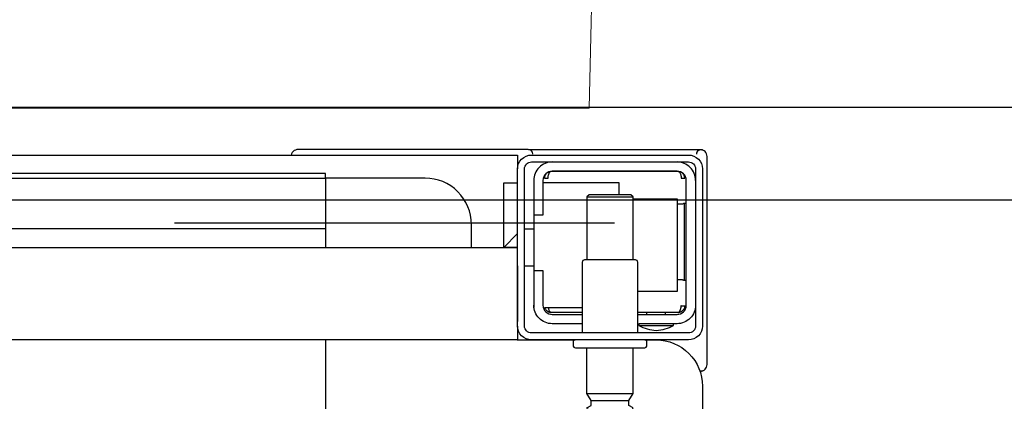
# Model space of a CAD drawing. Header units: millimetres. Extents: x 28600 to 181045, y -399112 to -163690.
# Tile 429 of 482: x 74520 to 74541, y -195400 to -195392. Entities that reach past the tile are written whole.
import ezdxf

# ---------------------------------------------------------------- set-up
doc = ezdxf.new("R2010")
doc.units = ezdxf.units.MM
doc.linetypes.add('CARKOVANA', pattern=[7.5, 5, -2.5])
doc.linetypes.add('HIDDEN2', pattern=[4.7625, 3.175, -1.5875])
doc.layers.get('0').update_dxf_attribs({"color": 8})
for name, color, linetype in [('!! 1_Wyburzenia', 8, 'CARKOVANA'), ('!! 2 ZABUDOWA GK-MDF', 8, 'Continuous'), ('!! 2_wypos-sanitarne', 8, 'Continuous')]:
    doc.layers.add(name, color=color, linetype=linetype)
doc.layers.add('!!_@ wypos sanit nd', color=8, linetype='Continuous', plot=False)

# ---------------------------------------------------------------- blocks, each defined once
blk = doc.blocks.new('A$Cff2eaf8b')
for points in [[(-0.15993, -0.0325), (-0.17249, -0.0325, 0.405519), (-0.172, -0.032), (-0.172, -0.0313, 0.414214), (-0.1725, -0.0308), (-0.1875, -0.0308, 0.414214), (-0.188, -0.0313), (-0.188, -0.032, 0.405519), (-0.18751, -0.0325), (-0.19, -0.0325, -0.414214), (-0.2, -0.0225), (-0.2, 0.0575, -0.266001), (-0.19506, 0.06612)], [(-0.185, -0.01382), (-0.185, -0.01406, -0.050055), (-0.18485, -0.01432), (-0.18364, -0.01473, -0.719897), (-0.18364, -0.01511), (-0.18485, -0.01552, -0.050055), (-0.185, -0.01578), (-0.185, -0.01606, -0.050055), (-0.18485, -0.01632), (-0.18364, -0.01673, -0.719897), (-0.18364, -0.01711), (-0.18485, -0.01752, -0.050055), (-0.185, -0.01778), (-0.1841, -0.0183), (-0.1841, -0.01936), (-0.185, -0.02092), (-0.185, -0.0308)], [(-0.175, -0.01382), (-0.175, -0.01406, 0.050055), (-0.17515, -0.01432), (-0.17636, -0.01473, 0.719897), (-0.17636, -0.01511), (-0.17515, -0.01552, 0.050055), (-0.175, -0.01578), (-0.175, -0.01606, 0.050055), (-0.17515, -0.01632), (-0.17636, -0.01673, 0.719897), (-0.17636, -0.01711), (-0.17515, -0.01752, 0.050055), (-0.175, -0.01778), (-0.1759, -0.0183), (-0.1759, -0.01936), (-0.175, -0.02092), (-0.175, -0.0308)], [(-0.20011, -0.02584, 0.091301), (-0.20056, -0.02614, 0.198909), (-0.20099, -0.02721)], [(-0.19945, -0.02578, 0.170835), (-0.20011, -0.02584)], [(-0.186, -0.034), (-0.186, -0.0493, 0.414214), (-0.1855, -0.0498), (-0.1745, -0.0498, 0.414214), (-0.174, -0.0493), (-0.174, -0.034)], [(-0.1985, -0.04, -0.414214), (-0.1945, -0.036), (-0.18625, -0.036), (-0.18625, -0.03562), (-0.19375, -0.03562), (-0.19375, -0.036)], [(-0.18625, -0.03562, 0.119096), (-0.19, -0.03454, 0.119096), (-0.19375, -0.03562)], [(-0.174, -0.036), (-0.1675, -0.036, -0.414214), (-0.1635, -0.04), (-0.16353, -0.0395)], [(-0.186, -0.038), (-0.1945, -0.038, 0.414214), (-0.1965, -0.04), (-0.1965, -0.067, 0.414214), (-0.1945, -0.069), (-0.1675, -0.069, 0.414214), (-0.1655, -0.067), (-0.1655, -0.0595), (-0.1635, -0.0595), (-0.1635, -0.04)], [(-0.1635, -0.0475), (-0.1655, -0.0475), (-0.1655, -0.04, 0.414214), (-0.1675, -0.038), (-0.174, -0.038)], [(-0.1945, -0.06193), (-0.19515, -0.06194), (-0.19542, -0.06194), (-0.1956, -0.06194), (-0.19567, -0.06194, 0.116465), (-0.19589, -0.062), (-0.19601, -0.06205), (-0.19601, -0.04535), (-0.19589, -0.0454, 0.116465), (-0.19567, -0.04546), (-0.19542, -0.04546), (-0.19515, -0.04546), (-0.1945, -0.04547)], [(-0.15, -0.0525), (-0.15, -0.0575, 0.414214), (-0.14, -0.0675), (-0.11847, -0.0675), (-0.11847, -0.0525)], [(-0.1675, -0.071, 0.414214), (-0.1635, -0.067), (-0.1635, -0.0595)], [(-0.1985, -0.067, 0.414214), (-0.1945, -0.071)], [(-0.20099, -0.0722, 0.198909), (-0.20056, -0.07326, 0.091301), (-0.20011, -0.07356)], [(-0.16237, -0.07369), (-0.1625, -0.07369), (-0.16269, -0.07369), (-0.16294, -0.07369), (-0.16323, -0.07369), (-0.16357, -0.07369), (-0.16393, -0.07369), (-0.16428, -0.07369), (-0.19771, -0.07369), (-0.19841, -0.07369), (-0.19903, -0.07369), (-0.19948, -0.07369), (-0.19961, -0.07369), (-0.19973, -0.07367), (-0.19984, -0.07365), (-0.20003, -0.07359, 0.517033), (-0.1987, -0.07266)], [(-0.1633, -0.0727, 0.412536), (-0.1623, -0.0737), (-0.11251, -0.0737), (-0.11222, -0.07367), (-0.11194, -0.07358), (-0.11168, -0.07345), (-0.11145, -0.07326), (-0.11126, -0.07304), (-0.11112, -0.07278), (-0.11104, -0.0725)]]:
    blk.add_lwpolyline(points, format="xyb")
for points in [[(-0.11847, -0.0325), (-0.11847, 0.0575), (0.11153, 0.0575), (0.11153, -0.0325)], [(-0.175, -0.02092), (-0.185, -0.02092)], [(-0.1759, -0.01936), (-0.1841, -0.01936)], [(-0.20099, -0.02721), (-0.20099, -0.0722)], [(-0.20001, -0.0258), (-0.19988, -0.02576), (-0.19976, -0.02573), (-0.19963, -0.02571), (-0.19948, -0.02571)], [(-0.16, -0.0355), (-0.16, -0.0325), (0.16, -0.0325), (0.16, -0.0355)], [(-0.192, -0.038), (-0.192, -0.0384)], [(-0.188, -0.038), (-0.188, -0.0384)], [(-0.16, -0.0485), (-0.16, -0.0365)], [(-0.19478, -0.0384), (-0.186, -0.0384)], [(-0.16664, -0.0395), (-0.16666, -0.03934), (-0.16669, -0.03923), (-0.16672, -0.03912), (-0.16675, -0.03902), (-0.16679, -0.03892), (-0.16684, -0.03881), (-0.16689, -0.03872), (-0.16695, -0.03863), (-0.16702, -0.03855), (-0.1671, -0.03848), (-0.16718, -0.03843), (-0.16729, -0.0384), (-0.16718, -0.03841), (-0.16708, -0.03842), (-0.16696, -0.03845), (-0.16686, -0.03848), (-0.16677, -0.03851), (-0.16666, -0.03856), (-0.16657, -0.03861), (-0.16646, -0.03868), (-0.16636, -0.03876), (-0.16627, -0.03884), (-0.16618, -0.03894), (-0.1661, -0.03904), (-0.16603, -0.03915), (-0.16598, -0.03926), (-0.16593, -0.03938), (-0.16589, -0.0395), (-0.174, -0.0395)], [(-0.174, -0.0384), (-0.16722, -0.0384)], [(-0.185, -0.063), (-0.1945, -0.063), (-0.1945, -0.043), (-0.186, -0.043)], [(-0.19591, -0.04539), (-0.19602, -0.04539), (-0.19616, -0.04539), (-0.19632, -0.04539), (-0.1965, -0.04539)], [(-0.1615, -0.0485), (-0.1635, -0.0485)], [(-0.185, -0.0498), (-0.185, -0.06342), (-0.1845, -0.06392), (-0.1755, -0.06392), (-0.175, -0.06342), (-0.175, -0.0498)], [(0.16, -0.0555), (0.157, -0.0525), (0.16, -0.0525), (-0.16, -0.0525), (-0.157, -0.0525), (-0.16, -0.0555)], [(-0.157, -0.0525), (-0.157, -0.0665), (-0.16, -0.0665)], [(0.10602, -0.0525), (0.10602, -0.05658), (-0.11847, -0.05658)], [(-0.1615, -0.0565), (-0.1635, -0.0565)], [(-0.1965, -0.06201), (-0.19632, -0.06201), (-0.19616, -0.06201), (-0.19602, -0.06201), (-0.19591, -0.06201)], [(-0.175, -0.06342), (-0.185, -0.06342)], [(-0.182, -0.06392), (-0.182, -0.0665), (-0.1655, -0.0665)], [(-0.16636, -0.06865), (-0.16625, -0.06854), (-0.16619, -0.06847), (-0.16612, -0.06839), (-0.16606, -0.0683), (-0.16601, -0.0682), (-0.16596, -0.06811), (-0.16592, -0.06801), (-0.16589, -0.0679), (-0.16586, -0.0678), (-0.16584, -0.06769), (-0.16583, -0.06759), (-0.16583, -0.06749), (-0.16593, -0.0675), (-0.16607, -0.0675), (-0.1663, -0.0675), (-0.16641, -0.0675), (-0.16651, -0.0675), (-0.16661, -0.0675), (-0.16661, -0.0676), (-0.16662, -0.0677), (-0.16663, -0.0678), (-0.16664, -0.0679), (-0.16665, -0.068), (-0.16667, -0.06811), (-0.1667, -0.06821), (-0.16673, -0.06831), (-0.16676, -0.06841), (-0.1668, -0.06852), (-0.16685, -0.06862), (-0.1669, -0.06871), (-0.16697, -0.0688), (-0.16704, -0.06887), (-0.16712, -0.06893), (-0.16725, -0.069), (-0.19475, -0.069), (-0.19493, -0.0689), (-0.19501, -0.06882), (-0.19508, -0.06874), (-0.19513, -0.06865), (-0.19518, -0.06855), (-0.19522, -0.06846), (-0.19526, -0.06835), (-0.19529, -0.06825), (-0.19532, -0.06813), (-0.19534, -0.06803), (-0.19536, -0.06793), (-0.19537, -0.06783), (-0.19538, -0.06772), (-0.19539, -0.0676), (-0.19539, -0.0675), (-0.19617, -0.06751), (-0.19616, -0.06762), (-0.19615, -0.06772), (-0.19613, -0.06783), (-0.19611, -0.06793), (-0.19607, -0.06803), (-0.19603, -0.06813), (-0.19598, -0.06823), (-0.19593, -0.06832), (-0.19586, -0.06841), (-0.19579, -0.06849), (-0.19572, -0.06857), (-0.19563, -0.06865)], [(-0.03305, -0.0725), (-0.16, -0.0725), (-0.16, -0.0695)]]:
    blk.add_lwpolyline(points)
for points in [[(-0.2, -0.0695), (-0.2, -0.0355, -0.414214), (-0.197, -0.0325), (-0.163, -0.0325, -0.414214), (-0.16, -0.0355), (-0.16, -0.0695, -0.414214), (-0.163, -0.0725), (-0.197, -0.0725, -0.414214)], [(-0.1615, -0.0355), (-0.1615, -0.0695, -0.414214), (-0.163, -0.071), (-0.197, -0.071, -0.414214), (-0.1985, -0.0695), (-0.1985, -0.0355, -0.414214), (-0.197, -0.034), (-0.163, -0.034, -0.414214)]]:
    blk.add_lwpolyline(points, format="xyb", close=True)
for points in [[(-0.19467, -0.0384), (-0.19467, -0.0384), (-0.19467, -0.0384), (-0.19466, -0.0384), (-0.19466, -0.0384), (-0.19466, -0.0384), (-0.19466, -0.0384), (-0.19466, -0.0384), (-0.19466, -0.0384), (-0.19466, -0.0384), (-0.19466, -0.0384), (-0.19466, -0.0384), (-0.19466, -0.0384), (-0.19466, -0.0384), (-0.19466, -0.0384), (-0.19467, -0.0384), (-0.19467, -0.0384), (-0.19467, -0.0384), (-0.19467, -0.0384), (-0.19467, -0.0384), (-0.19468, -0.0384), (-0.19468, -0.0384), (-0.19468, -0.0384), (-0.19469, -0.0384), (-0.1947, -0.0384), (-0.19471, -0.0384), (-0.19471, -0.0384), (-0.19471, -0.0384), (-0.19471, -0.0384), (-0.19472, -0.0384), (-0.19472, -0.0384), (-0.19472, -0.0384), (-0.19472, -0.03841), (-0.19473, -0.03841), (-0.19473, -0.03841), (-0.19473, -0.03841), (-0.19473, -0.03841), (-0.19473, -0.03841), (-0.19474, -0.03841), (-0.19474, -0.03841), (-0.19474, -0.03841), (-0.19474, -0.03841), (-0.19474, -0.03841), (-0.19474, -0.03841), (-0.19475, -0.03841), (-0.19475, -0.03841), (-0.19475, -0.03841), (-0.19475, -0.03841), (-0.19476, -0.03841), (-0.19476, -0.03841), (-0.19476, -0.03841), (-0.19476, -0.03841), (-0.19477, -0.03842), (-0.19477, -0.03842), (-0.19477, -0.03842), (-0.19478, -0.03842), (-0.19479, -0.03842), (-0.19479, -0.03842), (-0.1948, -0.03843), (-0.19481, -0.03843), (-0.19481, -0.03843), (-0.19482, -0.03844), (-0.19483, -0.03844), (-0.19484, -0.03844), (-0.19484, -0.03845), (-0.19485, -0.03845), (-0.19486, -0.03845), (-0.19486, -0.03846), (-0.19487, -0.03846), (-0.19488, -0.03847), (-0.19489, -0.03847), (-0.19489, -0.03848), (-0.1949, -0.03848), (-0.19491, -0.03849), (-0.19491, -0.03849), (-0.19492, -0.0385), (-0.19493, -0.0385), (-0.19493, -0.03851), (-0.19494, -0.03851), (-0.19495, -0.03852), (-0.19495, -0.03852), (-0.19496, -0.03853), (-0.19497, -0.03854), (-0.19497, -0.03854), (-0.19498, -0.03855), (-0.19499, -0.03856), (-0.19499, -0.03856), (-0.195, -0.03857), (-0.19501, -0.03858), (-0.19501, -0.03859), (-0.19502, -0.03859), (-0.19503, -0.0386), (-0.19503, -0.03861), (-0.19504, -0.03862), (-0.19505, -0.03862), (-0.19505, -0.03863), (-0.19506, -0.03864), (-0.19507, -0.03865), (-0.19507, -0.03866), (-0.19508, -0.03867), (-0.19508, -0.03868), (-0.19509, -0.03869), (-0.1951, -0.03869), (-0.1951, -0.0387), (-0.19511, -0.03871), (-0.19511, -0.03872), (-0.19512, -0.03873), (-0.19512, -0.03874), (-0.19513, -0.03875), (-0.19514, -0.03876), (-0.19514, -0.03877), (-0.19515, -0.03878), (-0.19515, -0.03879), (-0.19516, -0.0388), (-0.19516, -0.03881), (-0.19517, -0.03882), (-0.19517, -0.03884), (-0.19518, -0.03885), (-0.19518, -0.03886), (-0.19519, -0.03887), (-0.1952, -0.03888), (-0.1952, -0.03889), (-0.19521, -0.0389), (-0.19521, -0.03891), (-0.19521, -0.03893), (-0.19522, -0.03894), (-0.19522, -0.03895), (-0.19523, -0.03896), (-0.19523, -0.03897), (-0.19524, -0.03899), (-0.19524, -0.039), (-0.19525, -0.03901), (-0.19525, -0.03902), (-0.19526, -0.03905), (-0.19527, -0.03907), (-0.19528, -0.0391), (-0.19528, -0.03912), (-0.19529, -0.03915), (-0.1953, -0.03918), (-0.19531, -0.0392), (-0.19531, -0.03923), (-0.19532, -0.03926), (-0.19532, -0.03928), (-0.19533, -0.03931), (-0.19533, -0.03933), (-0.19534, -0.03936), (-0.19534, -0.03939), (-0.19535, -0.03941), (-0.19535, -0.03944), (-0.19536, -0.03947), (-0.19536, -0.03949), (-0.19536, -0.03952), (-0.19537, -0.03955), (-0.19537, -0.03957), (-0.19537, -0.0396), (-0.19537, -0.03961), (-0.19537, -0.03962), (-0.19538, -0.03963), (-0.19538, -0.03963), (-0.19538, -0.03964), (-0.19538, -0.03965), (-0.19538, -0.03965), (-0.19538, -0.03966), (-0.19538, -0.03966), (-0.19538, -0.03967), (-0.19538, -0.03967), (-0.19538, -0.03968), (-0.19538, -0.03969), (-0.19538, -0.03969), (-0.19538, -0.0397), (-0.19538, -0.0397), (-0.19538, -0.0397), (-0.19538, -0.03971), (-0.19538, -0.03971), (-0.19538, -0.03972), (-0.19538, -0.03972), (-0.19538, -0.03972), (-0.19538, -0.03973), (-0.19538, -0.03973), (-0.19538, -0.03973), (-0.19538, -0.03974), (-0.19538, -0.03974), (-0.19538, -0.03974), (-0.19538, -0.03974), (-0.19538, -0.03975), (-0.19538, -0.03975), (-0.19538, -0.03975), (-0.19538, -0.03976), (-0.19538, -0.03976), (-0.19538, -0.03977), (-0.19538, -0.03977), (-0.19539, -0.03978), (-0.19539, -0.03978), (-0.19539, -0.03979), (-0.19539, -0.03979), (-0.19539, -0.03979), (-0.19539, -0.0398), (-0.19539, -0.0398), (-0.19539, -0.03981), (-0.19539, -0.03981), (-0.19539, -0.03982), (-0.19538, -0.03982), (-0.19538, -0.03983), (-0.19538, -0.03983), (-0.19538, -0.03984), (-0.19538, -0.03984), (-0.19538, -0.03984), (-0.19538, -0.03985), (-0.19538, -0.03986), (-0.19538, -0.03986), (-0.19538, -0.03987), (-0.19538, -0.03987), (-0.19538, -0.03987), (-0.19538, -0.03988), (-0.19538, -0.03988), (-0.19538, -0.03989), (-0.19538, -0.03989), (-0.19538, -0.03989), (-0.19538, -0.03989), (-0.19538, -0.0399), (-0.19538, -0.0399), (-0.19539, -0.0399), (-0.19539, -0.0399), (-0.19539, -0.0399), (-0.19539, -0.0399), (-0.19539, -0.0399), (-0.19539, -0.03991), (-0.1954, -0.03991), (-0.1954, -0.03991), (-0.1954, -0.03991), (-0.1954, -0.03991), (-0.1954, -0.03991), (-0.19541, -0.03991), (-0.19541, -0.03991), (-0.19542, -0.03991), (-0.19542, -0.03991), (-0.19543, -0.0399), (-0.19544, -0.0399), (-0.19545, -0.0399), (-0.19545, -0.0399), (-0.19546, -0.0399), (-0.19546, -0.0399), (-0.19547, -0.0399), (-0.19547, -0.0399), (-0.19548, -0.0399), (-0.19549, -0.0399), (-0.1955, -0.0399), (-0.1955, -0.0399), (-0.19551, -0.0399), (-0.19552, -0.0399), (-0.19553, -0.0399), (-0.19554, -0.0399), (-0.19555, -0.0399), (-0.19556, -0.0399), (-0.19557, -0.0399), (-0.19558, -0.0399), (-0.19559, -0.0399), (-0.19561, -0.0399), (-0.19564, -0.0399), (-0.19566, -0.0399), (-0.19568, -0.0399), (-0.1957, -0.0399), (-0.19574, -0.0399), (-0.19576, -0.0399), (-0.19578, -0.0399), (-0.19595, -0.0399), (-0.19596, -0.0399), (-0.19598, -0.0399), (-0.19599, -0.0399), (-0.19601, -0.0399), (-0.19602, -0.0399), (-0.19603, -0.0399), (-0.19604, -0.0399), (-0.19605, -0.0399), (-0.19606, -0.0399), (-0.19607, -0.0399), (-0.19608, -0.0399), (-0.19609, -0.0399), (-0.1961, -0.0399), (-0.19611, -0.0399), (-0.19612, -0.0399), (-0.19613, -0.03989), (-0.19614, -0.03989), (-0.19614, -0.03989), (-0.19615, -0.03989), (-0.19615, -0.03989), (-0.19615, -0.03989), (-0.19615, -0.03989), (-0.19616, -0.03989), (-0.19616, -0.03989), (-0.19616, -0.03989), (-0.19616, -0.0399), (-0.19616, -0.0399), (-0.19616, -0.0399), (-0.19616, -0.0399), (-0.19616, -0.0399), (-0.19617, -0.0399), (-0.19617, -0.03991), (-0.19617, -0.03991), (-0.19617, -0.03991), (-0.19617, -0.03991), (-0.19617, -0.03991), (-0.19617, -0.03991), (-0.19617, -0.03991), (-0.19617, -0.03991), (-0.19617, -0.03991), (-0.19617, -0.03991), (-0.19617, -0.0399), (-0.19617, -0.0399), (-0.19617, -0.0399), (-0.19617, -0.03989), (-0.19617, -0.03989), (-0.19617, -0.03989), (-0.19617, -0.03988), (-0.19617, -0.03987), (-0.19617, -0.03986), (-0.19617, -0.03985), (-0.19617, -0.03984), (-0.19617, -0.03984), (-0.19617, -0.03984), (-0.19617, -0.03983), (-0.19617, -0.03983), (-0.19617, -0.03982), (-0.19617, -0.03982), (-0.19617, -0.03981), (-0.19616, -0.0398), (-0.19616, -0.03979), (-0.19616, -0.03979), (-0.19616, -0.03978), (-0.19616, -0.03978), (-0.19616, -0.03977), (-0.19616, -0.03977), (-0.19616, -0.03977), (-0.19616, -0.03976), (-0.19616, -0.03976), (-0.19616, -0.03975), (-0.19616, -0.03975), (-0.19616, -0.03974), (-0.19616, -0.03974), (-0.19616, -0.03973), (-0.19616, -0.03973), (-0.19616, -0.03972), (-0.19616, -0.03972), (-0.19616, -0.03972), (-0.19616, -0.03972), (-0.19616, -0.03971), (-0.19616, -0.03971), (-0.19616, -0.0397), (-0.19615, -0.0397), (-0.19615, -0.0397), (-0.19615, -0.03969), (-0.19615, -0.03969), (-0.19615, -0.03968), (-0.19615, -0.03967), (-0.19615, -0.03967), (-0.19615, -0.03966), (-0.19615, -0.03966), (-0.19615, -0.03965), (-0.19615, -0.03964), (-0.19614, -0.03964), (-0.19614, -0.03963), (-0.19614, -0.03962), (-0.19614, -0.03962), (-0.19614, -0.03961), (-0.19614, -0.0396), (-0.19614, -0.03959), (-0.19613, -0.03958), (-0.19613, -0.03958), (-0.19613, -0.03957), (-0.19613, -0.03955), (-0.19612, -0.03954), (-0.19612, -0.03952), (-0.19611, -0.0395), (-0.19611, -0.03949), (-0.1961, -0.03947), (-0.1961, -0.03945), (-0.19609, -0.03944), (-0.19609, -0.03942), (-0.19608, -0.03941), (-0.19608, -0.03939), (-0.19607, -0.03937), (-0.19607, -0.03936), (-0.19606, -0.03934), (-0.19605, -0.03933), (-0.19605, -0.03931), (-0.19604, -0.0393), (-0.19603, -0.03928), (-0.19603, -0.03927), (-0.19602, -0.03925), (-0.19601, -0.03923), (-0.196, -0.03922), (-0.196, -0.0392), (-0.19599, -0.03919), (-0.19598, -0.03918), (-0.19597, -0.03916), (-0.19596, -0.03915), (-0.19596, -0.03913), (-0.19595, -0.03912), (-0.19594, -0.0391), (-0.19593, -0.03909), (-0.19592, -0.03907), (-0.19591, -0.03906), (-0.1959, -0.03905), (-0.19589, -0.03903), (-0.19588, -0.03902), (-0.19587, -0.03901), (-0.19586, -0.03899), (-0.19585, -0.03898), (-0.19584, -0.03897), (-0.19583, -0.03895), (-0.19582, -0.03894), (-0.19581, -0.03893), (-0.1958, -0.03891), (-0.19579, -0.0389), (-0.19577, -0.03889), (-0.19576, -0.03888), (-0.19575, -0.03886), (-0.19574, -0.03885), (-0.19573, -0.03884), (-0.19572, -0.03883), (-0.1957, -0.03882), (-0.19569, -0.0388), (-0.19568, -0.03879), (-0.19567, -0.03878), (-0.19565, -0.03877), (-0.19564, -0.03876), (-0.19563, -0.03875), (-0.19562, -0.03874), (-0.1956, -0.03873), (-0.19559, -0.03872), (-0.19558, -0.03871), (-0.19556, -0.0387), (-0.19555, -0.03869), (-0.19554, -0.03868), (-0.19552, -0.03867), (-0.19551, -0.03866), (-0.19549, -0.03865), (-0.19548, -0.03864), (-0.19547, -0.03863), (-0.19545, -0.03862), (-0.19544, -0.03861), (-0.19542, -0.0386), (-0.19541, -0.0386), (-0.19539, -0.03859), (-0.19538, -0.03858), (-0.19536, -0.03857), (-0.19535, -0.03856), (-0.19533, -0.03856), (-0.19532, -0.03855), (-0.1953, -0.03854), (-0.19529, -0.03853), (-0.19527, -0.03853), (-0.19526, -0.03852), (-0.19524, -0.03851), (-0.19522, -0.03851), (-0.19521, -0.0385), (-0.19519, -0.0385), (-0.19518, -0.03849), (-0.19516, -0.03848), (-0.19515, -0.03848), (-0.19513, -0.03847), (-0.19511, -0.03847), (-0.1951, -0.03846), (-0.19508, -0.03846), (-0.19506, -0.03845), (-0.19505, -0.03845), (-0.19503, -0.03845), (-0.19502, -0.03844), (-0.195, -0.03844), (-0.19498, -0.03843), (-0.19497, -0.03843), (-0.19495, -0.03843), (-0.19493, -0.03842), (-0.19492, -0.03842), (-0.19491, -0.03842), (-0.1949, -0.03842), (-0.19489, -0.03842), (-0.19488, -0.03842), (-0.19487, -0.03841), (-0.19486, -0.03841), (-0.19485, -0.03841), (-0.19484, -0.03841), (-0.19483, -0.03841), (-0.19481, -0.03841), (-0.1948, -0.03841), (-0.19479, -0.03841), (-0.19479, -0.03841), (-0.19478, -0.03841), (-0.19478, -0.0384), (-0.19477, -0.0384), (-0.19477, -0.0384), (-0.19476, -0.0384), (-0.19475, -0.0384), (-0.19474, -0.0384), (-0.19474, -0.0384), (-0.19473, -0.0384), (-0.19473, -0.0384), (-0.19471, -0.0384), (-0.19471, -0.0384), (-0.1947, -0.0384), (-0.1947, -0.0384), (-0.19469, -0.0384), (-0.19469, -0.0384), (-0.19469, -0.0384), (-0.19469, -0.0384), (-0.19468, -0.0384), (-0.19468, -0.0384), (-0.19468, -0.0384), (-0.19468, -0.0384), (-0.19467, -0.0384), (-0.19467, -0.0384), (-0.19467, -0.0384)], [(-0.11847, -0.0685), (0.11153, -0.0685), (0.11153, -0.0675), (-0.11847, -0.0675)]]:
    blk.add_lwpolyline(points, close=True)
blk = doc.blocks.new('A$C6ce7c513')
at = {"lineweight": 0}
for points in [[(-0.17548, -0.00049), (-0.17646, -0.04094), (-0.1772, -0.08064), (-0.1777, -0.11986), (-0.17794, -0.15833), (-0.17819, -0.23404)], [(-0.17548, -0.00049), (0.17547, -0.00049)]]:
    blk.add_lwpolyline(points, dxfattribs=at)

msp = doc.modelspace()

# ---------------------------------------------------------------- linework, layer by layer
at = {"layer": '!! 1_Wyburzenia', "linetype": 'HIDDEN2', "ltscale": 3}
msp.add_line((74494.42327, -195396.0883), (74534.42327, -195396.0883), dxfattribs=at)
at = {"layer": '!! 2 ZABUDOWA GK-MDF'}
for points in [[(74470.42327, -195393.5883), (74554.42327, -195393.5883)], [(74470.42327, -195395.5883), (74554.42327, -195395.5883)]]:
    msp.add_lwpolyline(points, dxfattribs=at)

# ---------------------------------------------------------------- block references
at = {"layer": '!! 2_wypos-sanitarne', "xscale": 100, "yscale": 100, "zscale": 100, "rotation": 180}
msp.add_blockref('A$C6ce7c513', (74514.4231, -195393.65426), dxfattribs=at)
at = {"layer": '!!_@ wypos sanit nd', "xscale": 100, "yscale": 100, "zscale": 100, "rotation": 180}
msp.add_blockref('A$Cff2eaf8b', (74514.4231, -195401.87226), dxfattribs=at)

doc.saveas('drawing.dxf')
